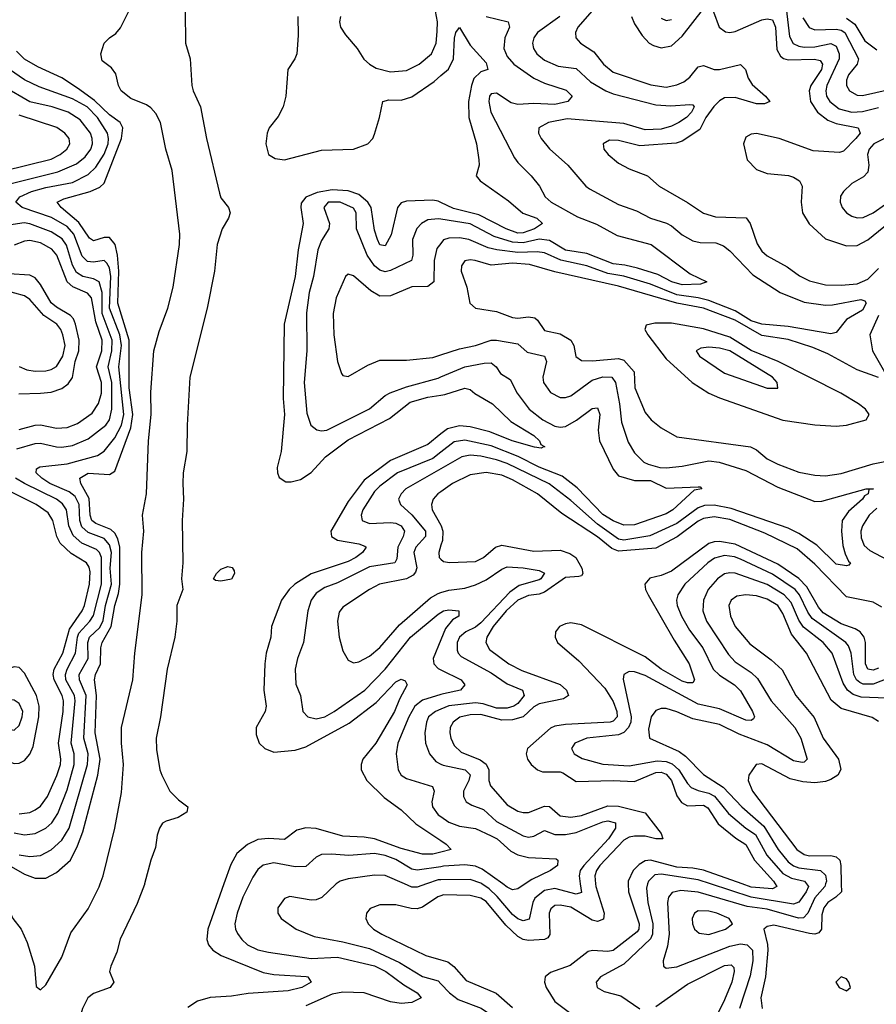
# Model space of a CAD drawing. Header units: inches. Extents: x 1694797 to 1849917, y 907313 to 1017959.
# Tile 332 of 656: x 1708411 to 1711642, y 1009546 to 1013258. Entities that reach past the tile are written whole.
import ezdxf

# ---------------------------------------------------------------- set-up
doc = ezdxf.new("R2010")
doc.units = ezdxf.units.IN
doc.header["$MEASUREMENT"] = 0
for name, color, linetype in [('B7000', 7, 'Continuous'), ('B7001', 7, 'Continuous'), ('B7010', 7, 'Continuous'), ('B7011', 7, 'Continuous')]:
    doc.layers.add(name, color=color, linetype=linetype)

msp = doc.modelspace()

# ---------------------------------------------------------------- linework, layer by layer
at = {"layer": 'B7000', "color": 5}
for points, elevation in [([(1708305.2, 1010000), (1708330, 1009971.9), (1708359, 1009930), (1708386, 1009870), (1708417, 1009830), (1708439.7, 1009779.7), (1708466.7, 1009690), (1708473.4, 1009613.4), (1708490, 1009601), (1708510, 1009619.7), (1708570, 1009724.2), (1708604.7, 1009815.3), (1708670, 1009906.5), (1708711, 1009989), (1708714.9, 1010000)], 680), ([(1708882.1, 1010000), (1708881.7, 1009998.3), (1708854.4, 1009925.6), (1708790, 1009791.6), (1708777.6, 1009742.4), (1708755.3, 1009690), (1708750.4, 1009670), (1708767, 1009630), (1708752.7, 1009610), (1708690, 1009587.2), (1708668.1, 1009570), (1708648, 1009530), (1708630.2, 1009470), (1708610.4, 1009450), (1708597, 1009410), (1708540.2, 1009310), (1708508.1, 1009230), (1708462.4, 1009137.6), (1708391.3, 1009030)], 680), ([(1709181.4, 1010000), (1709120.8, 1009830), (1709116.8, 1009790), (1709123.8, 1009770), (1709140.1, 1009750), (1709171.7, 1009730), (1709330, 1009665.5), (1709370, 1009657.9), (1709491.5, 1009651.5), (1709498, 1009650), (1709510.4, 1009630), (1709475.3, 1009610), (1709423.7, 1009596.3), (1709273.2, 1009586.8), (1709210, 1009577), (1709130, 1009571.6), (1709082.4, 1009557.6), (1709045.9, 1009534.1)], 720), ([(1709277.5, 1010000), (1709252.8, 1009950), (1709231.8, 1009890), (1709223.3, 1009850), (1709224.8, 1009830), (1709233.1, 1009813.1), (1709248.6, 1009790), (1709270, 1009770.9), (1709310, 1009751.2), (1709350, 1009742.4), (1709510, 1009719.3), (1709610, 1009723.9), (1709750, 1009691.3), (1709791.7, 1009670), (1709859.8, 1009619.8), (1709910.2, 1009590), (1709925.3, 1009570), (1709890, 1009552.9), (1709850, 1009549.6), (1709810, 1009555.8), (1709710, 1009589.1), (1709630, 1009591.7), (1709590, 1009583.8), (1709490, 1009539.8)], 740), ([(1709604.9, 1010000), (1709601.9, 1009998.1), (1709550.6, 1009949.4), (1709530, 1009940.2), (1709510, 1009938.7), (1709430, 1009952.2), (1709410, 1009945.1), (1709385.3, 1009910), (1709384.6, 1009890), (1709397.6, 1009870), (1709453.7, 1009830), (1709521.4, 1009801.4), (1709630, 1009781.5), (1709730, 1009756.6), (1709843.4, 1009703.4), (1709930, 1009651.4), (1709990, 1009634.1), (1710000, 1009623.7)], 760), ([(1709945.3, 1010000), (1709910, 1009987.5), (1709890, 1009987.9), (1709862.6, 1010000)], 760), ([(1710000, 1009955.4), (1709988.3, 1009951.7), (1709930, 1009912.3), (1709910, 1009906.4), (1709887.3, 1009907.3), (1709830, 1009921.5), (1709770, 1009920.7), (1709733, 1009907), (1709718.9, 1009890), (1709716.5, 1009870), (1709725.3, 1009850), (1709746, 1009830), (1709777.6, 1009810), (1709942.8, 1009730), (1710000, 1009713.4)], 780)]:
    msp.add_lwpolyline(points, dxfattribs=dict(at, elevation=elevation))
at = {"layer": 'B7001', "color": 5}
for points, elevation in [([(1709621, 1013270), (1709618, 1013250), (1709621.5, 1013230), (1709640.4, 1013200.4), (1709684.7, 1013150), (1709709.5, 1013109.5), (1709730, 1013090.2), (1709755.7, 1013075.7), (1709810, 1013061.1), (1709870, 1013066.6), (1709918.3, 1013090), (1709964.6, 1013130), (1709982.5, 1013170), (1709986.4, 1013213.6), (1709987.4, 1013250), (1709972.5, 1013330)], 740), ([(1708714.9, 1010000), (1708725.6, 1010030), (1708770.3, 1010209.7), (1708794.9, 1010345.1), (1708803.2, 1010450), (1708794.8, 1010530), (1708795.1, 1010590), (1708837.6, 1010770), (1708845.1, 1010870), (1708873.2, 1011090), (1708872, 1011250), (1708879.4, 1011330), (1708874.7, 1011390), (1708889.9, 1011470), (1708896.7, 1011670), (1708907.5, 1011770), (1708905.7, 1011854.3), (1708917.3, 1012010), (1708937.2, 1012082.8), (1708970, 1012170.4), (1708990.4, 1012250), (1709014.5, 1012410), (1709015.8, 1012450), (1708986.6, 1012690), (1708962.1, 1012770), (1708941.9, 1012870), (1708924.2, 1012904.2), (1708906, 1012926), (1708890, 1012936.9), (1708830, 1012960.8), (1708793.9, 1012990), (1708783.8, 1013010), (1708774.1, 1013054.1), (1708757.1, 1013077.1), (1708722.5, 1013102.5), (1708717.4, 1013130), (1708730, 1013170.2), (1708750, 1013190.2), (1708774.2, 1013205.8), (1708792, 1013228), (1708822.8, 1013290)], 680), ([(1709035.8, 1013290), (1709036.5, 1013170), (1709054.2, 1013110), (1709060.7, 1013010), (1709065.4, 1012990), (1709093.2, 1012930), (1709116.3, 1012810), (1709164.5, 1012604.5), (1709170, 1012586.8), (1709198.5, 1012550), (1709204.8, 1012530), (1709198.8, 1012510), (1709175.5, 1012470), (1709156.4, 1012410), (1709145.9, 1012310), (1709118.3, 1012170), (1709052.8, 1011910), (1709042.4, 1011730), (1709042.3, 1011630), (1709028.4, 1011550), (1709026.4, 1011510), (1709029.6, 1011450), (1709023.6, 1011370), (1709026.6, 1011210), (1709021.7, 1011150), (1709027.1, 1011110), (1709004.4, 1011050), (1709004.2, 1010990), (1708996.4, 1010930), (1708967.5, 1010810), (1708941.8, 1010630), (1708925.6, 1010550), (1708926.8, 1010506.7), (1708939.8, 1010430), (1708947.2, 1010410), (1708978.2, 1010350), (1709010, 1010317.2), (1709045.5, 1010290), (1709041.6, 1010270), (1709009.4, 1010250.6), (1708963.4, 1010236.6), (1708950, 1010228.7), (1708938.8, 1010210), (1708930, 1010183.7), (1708923, 1010137), (1708905.6, 1010090), (1708882.1, 1010000)], 680), ([(1709460.5, 1013270), (1709461.8, 1013198.2), (1709456.9, 1013130), (1709449.2, 1013110), (1709423, 1013070), (1709415.3, 1012970), (1709405.5, 1012930), (1709386.5, 1012893.5), (1709352, 1012850), (1709344.4, 1012830), (1709339.6, 1012790), (1709349.7, 1012749.7), (1709374.6, 1012734.6), (1709410, 1012729.8), (1709550, 1012765.9), (1709670.3, 1012769.7), (1709724.4, 1012790), (1709743.7, 1012810), (1709750, 1012826), (1709768.9, 1012890), (1709780.5, 1012950), (1709803.9, 1012956.1), (1709850, 1012954.6), (1709890, 1012967.8), (1709974.7, 1013025.3), (1710000, 1013047.1)], 720), ([(1708370, 1010070.6), (1708430, 1010036.3), (1708470, 1010021.8), (1708510, 1010022.2), (1708550, 1010042.5), (1708602.4, 1010090), (1708630, 1010143.2), (1708650, 1010196.5), (1708706.6, 1010410), (1708714.6, 1010470), (1708696.1, 1010570), (1708701.4, 1010710), (1708693.7, 1010770), (1708697.8, 1010790), (1708716.5, 1010830), (1708717.1, 1010890), (1708722, 1010910), (1708755.8, 1010970), (1708769.8, 1011050), (1708784.6, 1011095.4), (1708788.5, 1011130), (1708789.1, 1011269.1), (1708781.2, 1011301.2), (1708770, 1011322.1), (1708755.7, 1011335.7), (1708698.7, 1011358.7), (1708683.7, 1011370), (1708677.7, 1011390), (1708673.2, 1011453.3), (1708642, 1011510), (1708638.8, 1011530), (1708670, 1011548.6), (1708750, 1011544.1), (1708770, 1011555.7), (1708830, 1011718.8), (1708838.4, 1011770), (1708824.4, 1011870), (1708824.4, 1012050), (1708781.6, 1012190), (1708785.8, 1012310), (1708780.5, 1012370), (1708771.1, 1012411.1), (1708750, 1012437.1), (1708730, 1012436.4), (1708690, 1012424.1), (1708674.4, 1012434.4), (1708633.8, 1012493.8), (1708567.7, 1012550), (1708553.3, 1012570), (1708577.6, 1012582.4), (1708677, 1012610), (1708713, 1012627), (1708730, 1012641.5), (1708795.2, 1012810), (1708800.3, 1012850), (1708790.8, 1012870), (1708750, 1012898.9), (1708692.9, 1012952.9), (1708630, 1013000.3), (1708570, 1013038.6), (1708479.9, 1013079.9), (1708429.1, 1013109.1), (1708399.1, 1013139.1)], 720), ([(1708410, 1010110.1), (1708450, 1010102.8), (1708490, 1010107.5), (1708530, 1010128.2), (1708570, 1010165.5), (1708597.7, 1010210), (1708667.5, 1010450), (1708669.2, 1010490), (1708653.9, 1010550), (1708662.3, 1010710), (1708637.1, 1010770), (1708636.1, 1010790), (1708670.2, 1010850), (1708668, 1010910), (1708674.4, 1010930), (1708713.5, 1010966.5), (1708726.7, 1010993.3), (1708734.4, 1011050), (1708757, 1011130), (1708752.6, 1011190), (1708758, 1011250), (1708750, 1011278.4), (1708730, 1011302.1), (1708670, 1011324.4), (1708645.9, 1011345.9), (1708638, 1011370), (1708635.9, 1011430), (1708620.2, 1011460.2), (1708598, 1011478), (1708524.9, 1011510), (1708494.7, 1011530), (1708474, 1011550), (1708474.7, 1011565.3), (1708487.2, 1011572.8), (1708590, 1011583.9), (1708705.4, 1011614.6), (1708730, 1011631.1), (1708770, 1011681.6), (1708795.7, 1011730), (1708803.6, 1011770), (1708785.1, 1011950), (1708795.6, 1012030), (1708789.3, 1012070), (1708750.1, 1012170), (1708754.8, 1012290), (1708750, 1012322.9), (1708740, 1012340), (1708730, 1012350.4), (1708690, 1012343.5), (1708666.8, 1012346.8), (1708646.9, 1012366.9), (1708615.7, 1012450), (1708590, 1012478.1), (1708531.8, 1012511.8), (1708420.4, 1012550), (1708397, 1012570), (1708412.1, 1012590), (1708455.7, 1012610), (1708510, 1012625.7), (1708610, 1012644.3), (1708670, 1012674.5), (1708698.2, 1012701.8), (1708730, 1012751.6), (1708744.8, 1012790), (1708746.5, 1012810), (1708742.1, 1012830), (1708704.6, 1012890), (1708665.4, 1012930), (1708610, 1012960.2), (1708484.6, 1013004.6), (1708430, 1013031.5), (1708373.1, 1013070)], 740), ([(1708379.4, 1012640.6), (1708555.8, 1012684.2), (1708625, 1012715), (1708658.6, 1012741.4), (1708680.3, 1012770), (1708686.3, 1012790), (1708685.3, 1012810), (1708678.1, 1012830), (1708640, 1012880), (1708594.1, 1012910), (1708533.3, 1012930), (1708449, 1012949), (1708350, 1013006.5)], 760), ([(1708351.5, 1012688.5), (1708530, 1012732.5), (1708563.4, 1012750), (1708589.2, 1012770), (1708600.8, 1012790), (1708597.8, 1012810), (1708581.9, 1012830), (1708551.1, 1012851.1), (1708410, 1012898.2)], 780), ([(1710000, 1012568.8), (1709990, 1012573.5), (1709970, 1012577.3), (1709870, 1012573.4), (1709850, 1012567.6), (1709836, 1012550), (1709812.5, 1012447.5), (1709790, 1012406.1), (1709770, 1012409.9), (1709760.3, 1012430), (1709750, 1012465.1), (1709736.8, 1012550), (1709724.4, 1012570), (1709690, 1012599), (1709650, 1012612.7), (1709590, 1012616.5), (1709532.8, 1012607.2), (1709491.1, 1012588.9), (1709473.2, 1012566.8), (1709471.3, 1012550), (1709480.5, 1012490), (1709461.4, 1012390), (1709450.8, 1012290), (1709408.7, 1012110), (1709405.6, 1011830), (1709410.1, 1011770), (1709398.1, 1011630), (1709382.2, 1011570), (1709383.2, 1011550), (1709390, 1011532.4), (1709415.5, 1011515.5), (1709435.6, 1011515.6), (1709470, 1011525), (1709510, 1011551.3), (1709564.9, 1011610), (1709650, 1011673.9), (1709805.7, 1011754.3), (1709884, 1011816), (1709950, 1011834.5), (1710000, 1011842.8)], 720), ([(1710000, 1012505.6), (1709990, 1012507.2), (1709950, 1012503.2), (1709926.2, 1012490), (1709909.3, 1012470.7), (1709892.4, 1012430), (1709893.8, 1012370), (1709889.4, 1012350), (1709810, 1012312.4), (1709790, 1012308), (1709770, 1012314.2), (1709750, 1012330.3), (1709721.3, 1012370), (1709681.6, 1012470), (1709679.9, 1012530), (1709670, 1012548), (1709620.5, 1012570), (1709575.3, 1012570), (1709558.4, 1012550), (1709580.1, 1012490), (1709577.3, 1012470), (1709550, 1012425.6), (1709535.7, 1012390), (1709519.5, 1012290), (1709502.8, 1012230), (1709493.5, 1012153.5), (1709494.6, 1012010), (1709484, 1011890), (1709494.3, 1011774.3), (1709509.5, 1011729.5), (1709531.8, 1011711.8), (1709550, 1011707.6), (1709570, 1011710.2), (1709730, 1011791.2), (1709790, 1011841.6), (1709808.8, 1011851.2), (1709870, 1011873.6), (1709990, 1011907.2), (1710000, 1011911.4)], 740), ([(1708400.1, 1011639.9), (1708470, 1011660.5), (1708490, 1011661.8), (1708550, 1011647.3), (1708570, 1011646), (1708610, 1011653.2), (1708670, 1011678.4), (1708736.3, 1011730), (1708750, 1011750.2), (1708759, 1011790), (1708759.4, 1011890), (1708745.2, 1011950), (1708759.2, 1012010), (1708759.9, 1012050), (1708722.8, 1012150), (1708722.3, 1012230), (1708710.9, 1012270), (1708690, 1012281.4), (1708649.4, 1012289.4), (1708625.4, 1012305.4), (1708610, 1012332.5), (1708587.5, 1012407.5), (1708571.5, 1012431.5), (1708530, 1012458.1), (1708450, 1012488.8), (1708427.9, 1012492.1), (1708370, 1012484)], 760), ([(1708410, 1011712.6), (1708470, 1011729.4), (1708489.7, 1011730.3), (1708550, 1011717.9), (1708590, 1011721.2), (1708630, 1011736.1), (1708685, 1011775), (1708709.1, 1011810.9), (1708719.5, 1011850), (1708719.4, 1011890), (1708701.3, 1011950), (1708720.8, 1012010), (1708722, 1012050), (1708698.6, 1012118.6), (1708682.2, 1012210), (1708667.7, 1012227.7), (1708611.3, 1012251.3), (1708590, 1012269.6), (1708551, 1012370), (1708533.2, 1012393.2), (1708490, 1012417.2), (1708450, 1012425.9), (1708430, 1012423.4), (1708390, 1012407.6)], 780), ([(1710000, 1012414.6), (1709985, 1012395), (1709974.7, 1012350), (1709973.4, 1012270), (1709950, 1012252.4), (1709890, 1012251), (1709810, 1012217.4), (1709770, 1012216.1), (1709735.7, 1012235.7), (1709670, 1012292.9), (1709650, 1012298.9), (1709640.3, 1012290), (1709604.8, 1012210), (1709594.2, 1012150), (1709596.4, 1012070), (1709610.2, 1011970), (1709624.4, 1011924.4), (1709630, 1011916.3), (1709650, 1011912.4), (1709724, 1011956), (1709770, 1011974), (1709870, 1011975), (1709970, 1011984.3), (1710000, 1011994.2)], 760), ([(1708408, 1011848), (1708489.9, 1011850.1), (1708530, 1011854.1), (1708570, 1011867.2), (1708594.8, 1011885.2), (1708610.9, 1011909.1), (1708620.3, 1011970), (1708635, 1012010), (1708635.4, 1012050), (1708622.2, 1012110), (1708614.5, 1012130), (1708603.2, 1012143.2), (1708550, 1012174.1), (1708530.7, 1012190.7), (1708490, 1012260.2), (1708470, 1012285.5), (1708450, 1012295.3), (1708370, 1012299.8)], 820), ([(1708410, 1011950.1), (1708438.6, 1011938.6), (1708470, 1011933), (1708510, 1011934.2), (1708530, 1011939.4), (1708550, 1011950.1), (1708573.8, 1011990), (1708582.6, 1012030), (1708574.3, 1012070), (1708566.9, 1012090), (1708551.4, 1012110), (1708502.8, 1012142.8), (1708450, 1012203), (1708430, 1012216.9), (1708357.2, 1012237.2)], 840), ([(1710000, 1011696.3), (1709950, 1011656.4), (1709810, 1011596.3), (1709710, 1011521.8), (1709650, 1011441.1), (1709585.4, 1011330), (1709586.7, 1011310), (1709610, 1011295.7), (1709690, 1011282.1), (1709713.5, 1011273.5), (1709717.8, 1011270), (1709703.9, 1011250), (1709679.3, 1011230), (1709650, 1011215), (1709510, 1011169.6), (1709449.6, 1011130), (1709427.9, 1011110), (1709398.4, 1011070), (1709360.8, 1010970), (1709358.6, 1010930), (1709340.6, 1010870), (1709335.5, 1010830), (1709331.8, 1010730), (1709341.5, 1010670), (1709337.2, 1010650), (1709303.1, 1010590), (1709303, 1010563), (1709314, 1010530), (1709335.6, 1010510), (1709370, 1010496.6), (1709450, 1010504), (1709490, 1010516.6), (1709653.4, 1010606.6), (1709755.6, 1010684.4), (1709830, 1010761.3), (1709850, 1010771.6), (1709865.7, 1010765.7), (1709872.2, 1010750), (1709843.7, 1010696.3), (1709825.5, 1010650), (1709754.4, 1010530), (1709705.6, 1010470), (1709698.8, 1010450), (1709698.8, 1010430), (1709720.8, 1010390), (1709786.1, 1010326.2), (1709850, 1010278.8), (1709905.9, 1010225.9), (1710000, 1010163.5)], 720), ([(1710000, 1011627.2), (1709970, 1011603.6), (1709835.8, 1011550), (1709770, 1011499.9), (1709750, 1011479.3), (1709705.9, 1011410), (1709699.8, 1011390), (1709703.5, 1011370), (1709730, 1011358.6), (1709810, 1011362.5), (1709830, 1011359.6), (1709850.1, 1011350), (1709862, 1011330), (1709858.1, 1011310), (1709837, 1011270), (1709834.1, 1011225.9), (1709826, 1011210), (1709730, 1011195.2), (1709610, 1011135.7), (1709562.2, 1011117.8), (1709530, 1011096.4), (1709510.6, 1011070), (1709498.4, 1011030), (1709481.6, 1010910), (1709459, 1010850), (1709450.1, 1010810), (1709452.6, 1010752.6), (1709470.2, 1010710), (1709479.1, 1010650), (1709498.4, 1010630), (1709530, 1010622.7), (1709562.2, 1010630), (1709596.8, 1010650), (1709712.8, 1010730), (1709790, 1010809.3), (1709884.7, 1010930), (1709990, 1011016.6), (1710000, 1011023.1)], 740), ([(1710000, 1011565.3), (1709867.1, 1011490), (1709849.5, 1011470), (1709840.5, 1011450), (1709847.1, 1011430), (1709890, 1011391), (1709941.8, 1011330), (1709941.5, 1011310), (1709905.5, 1011270), (1709897.2, 1011250), (1709908.9, 1011191.1), (1709904.3, 1011175.7), (1709895.9, 1011164.1), (1709870, 1011150.6), (1709768, 1011130), (1709730, 1011109.9), (1709630, 1011043.8), (1709615.8, 1011024.2), (1709609.4, 1010990), (1709615.9, 1010930), (1709630, 1010879.1), (1709650, 1010843.8), (1709670, 1010832.9), (1709690, 1010837.5), (1709730, 1010858.9), (1709770, 1010890.8), (1709843.7, 1010976.3), (1709961.2, 1011078.8), (1709990, 1011095.4), (1710000, 1011098.4)], 760), ([(1708390, 1010192.2), (1708430, 1010185.2), (1708470, 1010190.1), (1708509.7, 1010210.3), (1708532.6, 1010230), (1708555.1, 1010264.9), (1708590, 1010355.2), (1708617.1, 1010450), (1708616.5, 1010490), (1708606.1, 1010530), (1708620.3, 1010690), (1708617.6, 1010710), (1708585.9, 1010770), (1708584.2, 1010790), (1708590, 1010810), (1708622.2, 1010870), (1708628.8, 1010930), (1708634.9, 1010945.1), (1708676, 1010990), (1708690, 1011012.2), (1708720.1, 1011130), (1708719.4, 1011230), (1708712.3, 1011250), (1708700.7, 1011260.7), (1708645.2, 1011285.2), (1708612.9, 1011312.9), (1708597.1, 1011350), (1708587.7, 1011410), (1708573.4, 1011433.4), (1708550.4, 1011450), (1708429.1, 1011509.1), (1708395, 1011530)], 760), ([(1708410, 1010264), (1708450, 1010269.7), (1708470, 1010278.7), (1708490, 1010293.4), (1708516.7, 1010330), (1708551.6, 1010408.4), (1708564.9, 1010450), (1708566.9, 1010470), (1708557.8, 1010530), (1708574.9, 1010650), (1708576.3, 1010690), (1708571.3, 1010710), (1708540.8, 1010770), (1708537.3, 1010790), (1708541.6, 1010810), (1708574, 1010870), (1708599.8, 1010960.2), (1708647.3, 1011030), (1708656.1, 1011050), (1708674.4, 1011130), (1708676.8, 1011176.8), (1708673.7, 1011193.7), (1708663.9, 1011210), (1708605.6, 1011245.6), (1708564.1, 1011284.1), (1708551.5, 1011310), (1708536.7, 1011370), (1708518.5, 1011398.5), (1708474.1, 1011430), (1708377.8, 1011477.8)], 780), ([(1710000, 1011478.3), (1709988.7, 1011470), (1709970.9, 1011450), (1709964.4, 1011430), (1709966.6, 1011410), (1710000, 1011352.2)], 780), ([(1710000, 1011276.7), (1709991.7, 1011250), (1709993.6, 1011230), (1710000, 1011224.5)], 780), ([(1710000, 1010920.6), (1709970.1, 1010850), (1709972.7, 1010830), (1709990, 1010812.3), (1710000, 1010807.3)], 740), ([(1710000, 1010713.6), (1709930, 1010692.8), (1709901.3, 1010670), (1709878.5, 1010630), (1709837.6, 1010530), (1709831.4, 1010490), (1709838.5, 1010430), (1709850.2, 1010410), (1709870, 1010397), (1709967.6, 1010367.6), (1709974, 1010350), (1709965.6, 1010310), (1709967.9, 1010290), (1709990, 1010261), (1710000, 1010253.9)], 740), ([(1710000, 1010658.9), (1709979, 1010650), (1709953.6, 1010630), (1709945, 1010610), (1709939.2, 1010570), (1709941.2, 1010530), (1709956.8, 1010490), (1709981.4, 1010461.4), (1710000, 1010452)], 760), ([(1710000, 1010119.7), (1709970, 1010111.6), (1709930, 1010112.6), (1709850, 1010133.3), (1709750, 1010169.5), (1709710, 1010176.4), (1709630, 1010180.4), (1709530, 1010208.6), (1709490, 1010211.5), (1709457, 1010203), (1709410, 1010167), (1709350, 1010170.7), (1709310, 1010167.3), (1709270, 1010148.9), (1709230, 1010114.5), (1709207.3, 1010072.7), (1709181.4, 1010000)], 720), ([(1710000, 1010065), (1709910, 1010051.5), (1709890, 1010055.9), (1709830, 1010091.7), (1709790, 1010106.8), (1709750, 1010115), (1709653.3, 1010106.7), (1709587.5, 1010112.5), (1709550, 1010110.5), (1709530, 1010101.1), (1709490, 1010065.7), (1709450, 1010064.2), (1709370, 1010080.1), (1709330, 1010071.1), (1709310, 1010054), (1709290, 1010025.3), (1709277.5, 1010000)], 740), ([(1709862.6, 1010000), (1709790, 1010032.1), (1709750, 1010033.6), (1709650, 1010019.1), (1709620.3, 1010010), (1709604.9, 1010000)], 760), ([(1710000, 1010015.9), (1709990, 1010015.8), (1709945.3, 1010000)], 760)]:
    msp.add_lwpolyline(points, dxfattribs=dict(at, elevation=elevation))
for points, elevation in [([(1709170, 1011141.5), (1709150, 1011143.6), (1709142.9, 1011150), (1709154, 1011170), (1709170, 1011186), (1709196.3, 1011196.3), (1709213, 1011193), (1709219.9, 1011179.9), (1709222, 1011170), (1709210, 1011148.4)], 680), ([(1708390, 1010818.5), (1708310, 1010791.2), (1708249.4, 1010750), (1708231.6, 1010730), (1708217.2, 1010702.8), (1708212.3, 1010650), (1708221, 1010610), (1708244.2, 1010564.2), (1708262.8, 1010542.8), (1708330, 1010484.6), (1708350, 1010468.5), (1708390, 1010454), (1708410, 1010455.4), (1708430, 1010465.9), (1708450, 1010488.8), (1708461.9, 1010518.1), (1708483.1, 1010630), (1708485.2, 1010670), (1708474.2, 1010710), (1708430, 1010794.7), (1708410, 1010816.4)], 820), ([(1708370, 1010694.5), (1708350.8, 1010689.2), (1708340.8, 1010679.2), (1708333.7, 1010670), (1708330.9, 1010650), (1708350, 1010603.2), (1708370, 1010583.8), (1708390, 1010579.7), (1708410, 1010597.8), (1708421.2, 1010630), (1708422.7, 1010650), (1708410, 1010679.8), (1708390, 1010692.7)], 840)]:
    msp.add_lwpolyline(points, close=True, dxfattribs=dict(at, elevation=elevation))
at = {"layer": 'B7010', "color": 5}
for points, elevation in [([(1710583.5, 1010000), (1710584.7, 1009990), (1710615.5, 1009890), (1710612.9, 1009867.1), (1710590, 1009858.9), (1710570, 1009863), (1710490, 1009911.8), (1710450, 1009920.5), (1710430, 1009918.1), (1710414, 1009906), (1710407.9, 1009890), (1710411, 1009809), (1710402.7, 1009797.3), (1710390.1, 1009789.9), (1710330, 1009787.3), (1710310, 1009791), (1710290, 1009801.5), (1710244.4, 1009844.4), (1710170, 1009933.3), (1710150, 1009946.2), (1710110, 1009956.8), (1710010, 1009958.5), (1710000, 1009955.4)], 780), ([(1710525.2, 1010000), (1710530, 1009967.6), (1710510, 1009961.3), (1710430, 1009982.6), (1710390, 1009975.7), (1710353.9, 1009946.1), (1710346, 1009930), (1710332.3, 1009867.7), (1710310, 1009860.4), (1710290, 1009868.8), (1710270, 1009884.2), (1710212.6, 1009952.6), (1710181.5, 1009981.5), (1710154.2, 1010000)], 760), ([(1710317.7, 1010000), (1710290, 1009981.4), (1710270, 1009978.2), (1710250, 1009987.7), (1710233.1, 1010000)], 740), ([(1710706, 1010000), (1710707.2, 1009970), (1710747.3, 1009850), (1710746.4, 1009830), (1710740.2, 1009819.8), (1710650, 1009749.6), (1710630, 1009745.2), (1710571.3, 1009748.7), (1710555.2, 1009744.8), (1710487.6, 1009692.4), (1710413.6, 1009666.4), (1710393.6, 1009650), (1710391.1, 1009630), (1710397.3, 1009610), (1710430, 1009556.8), (1710490, 1009511.3)], 820), ([(1710779.6, 1010000), (1710775.6, 1009984.4), (1710780.4, 1009930), (1710798.9, 1009850), (1710797.9, 1009810), (1710790, 1009792.8), (1710690, 1009696.9), (1710602, 1009650), (1710586, 1009630), (1710588.9, 1009610), (1710615, 1009595), (1710678.1, 1009578.1), (1710750, 1009528.8)], 840), ([(1711450.7, 1010000), (1711447.6, 1009990), (1711410, 1009948.1), (1711383.5, 1009890), (1711367.9, 1009872.1), (1711348.7, 1009871.3), (1711230, 1009904.6), (1711155, 1009915), (1710970, 1009968.6), (1710905.2, 1009974.8), (1710872.1, 1009967.9), (1710858.8, 1009950), (1710854.9, 1009930), (1710860.3, 1009810), (1710854.3, 1009765.8), (1710837.6, 1009710), (1710839.5, 1009690), (1710850, 1009682.8), (1710890, 1009686.9), (1711090, 1009765.3), (1711130, 1009774.3), (1711155.5, 1009770), (1711174.4, 1009750), (1711176.6, 1009710), (1711166, 1009654), (1711125.7, 1009530)], 860), ([(1711378.6, 1010000), (1711385.6, 1009990), (1711377.8, 1009970), (1711350, 1009931.6), (1711330, 1009923.2), (1711170, 1009950.1), (1711016.5, 1010000)], 840), ([(1711260, 1010000), (1711266.2, 1009990), (1711250, 1009981.8), (1711170, 1009988.2), (1711136.5, 1010000)], 820), ([(1711509.9, 1010000), (1711510.5, 1009970), (1711489.8, 1009950.2), (1711458.7, 1009930), (1711443.5, 1009910), (1711436.4, 1009883.6), (1711435.1, 1009830), (1711424.9, 1009815.1), (1711410, 1009811), (1711390, 1009812.8), (1711255.7, 1009844.3), (1711230, 1009839.8), (1711218, 1009830), (1711232.2, 1009772.2), (1711233.1, 1009750), (1711224.1, 1009650), (1711207, 1009570), (1711211.3, 1009530)], 880), ([(1710000, 1009713.4), (1710025.9, 1009705.9), (1710048.3, 1009688.3), (1710095.8, 1009635.8), (1710208.1, 1009588.1), (1710270, 1009533.6)], 780), ([(1710810, 1009538.2), (1710930, 1009622.2), (1711070, 1009692.2), (1711094.7, 1009694.7), (1711104.8, 1009684.8), (1711106.1, 1009670), (1711097.7, 1009630), (1711070, 1009562.7), (1711023.7, 1009470)], 840), ([(1710000, 1009623.7), (1710032.5, 1009590), (1710064.5, 1009564.5), (1710151.7, 1009531.7), (1710210, 1009492.9), (1710230.1, 1009470), (1710238.1, 1009441.9), (1710230, 1009433.7), (1710175.5, 1009455.5), (1710150, 1009460.8), (1710090, 1009460.1), (1710010, 1009466.8), (1710000, 1009471.2)], 760)]:
    msp.add_lwpolyline(points, dxfattribs=dict(at, elevation=elevation))
for points, elevation in [([(1710970, 1009898.3), (1710955.8, 1009890), (1710947.6, 1009870), (1710949.1, 1009849.1), (1710956.5, 1009830), (1710974.5, 1009814.5), (1711010, 1009809.6), (1711073.3, 1009830), (1711099.1, 1009850), (1711087.1, 1009870), (1711041.1, 1009890), (1711010, 1009897.6)], 880), ([(1711510, 1009649.5), (1711488.7, 1009630), (1711502.4, 1009610), (1711530, 1009597.1), (1711544.5, 1009610), (1711538.7, 1009630), (1711530, 1009642)], 920)]:
    msp.add_lwpolyline(points, close=True, dxfattribs=dict(at, elevation=elevation))
at = {"layer": 'B7011', "color": 5}
for points, elevation in [([(1710719, 1013270), (1710730, 1013242), (1710758.5, 1013198.5), (1710785.3, 1013170), (1710801.1, 1013161.1), (1710830, 1013152.4), (1710870, 1013160.1), (1710910, 1013196.3), (1710990, 1013298.8)], 820), ([(1711302.1, 1013302.1), (1711314.6, 1013194.6), (1711328.9, 1013168.9), (1711350, 1013158.2), (1711370, 1013154.3), (1711410, 1013155.7), (1711470, 1013168.3), (1711490, 1013158), (1711502.1, 1013130), (1711502, 1013110), (1711455.2, 1013010), (1711451.2, 1012990), (1711454.5, 1012970), (1711466.3, 1012950), (1711502, 1012922), (1711550, 1012909.2), (1711590, 1012911.7), (1711650, 1012926.5)], 840), ([(1710170, 1013270.1), (1710253.1, 1013250), (1710258.2, 1013230), (1710241.2, 1013190), (1710237.4, 1013150), (1710250, 1013119), (1710275.1, 1013090), (1710350, 1013037.3), (1710390, 1013018.8), (1710471.9, 1012991.9), (1710495.2, 1012970), (1710478.9, 1012950), (1710430, 1012938.6), (1710350, 1012942.7), (1710290, 1012938.9), (1710264.5, 1012944.5), (1710210, 1012980.6), (1710190, 1012978.7), (1710183.4, 1012970), (1710180.1, 1012950), (1710187.7, 1012910), (1710277.9, 1012737.9), (1710290, 1012720.2), (1710340.2, 1012670), (1710371.8, 1012630), (1710393.4, 1012590), (1710416, 1012570), (1710515.2, 1012515.2), (1710587, 1012487), (1710664.1, 1012444.1), (1710792.3, 1012410), (1710940.5, 1012300.5), (1711002.4, 1012270), (1710979, 1012261), (1710910, 1012258.3), (1710870.8, 1012270), (1710818, 1012298), (1710741.7, 1012321.7), (1710693.3, 1012333.3), (1710650, 1012337.5), (1710550, 1012376.3), (1710470, 1012389.7), (1710410, 1012426.2), (1710370.4, 1012430.4), (1710310, 1012417), (1710270, 1012419.6), (1710201.3, 1012441.3), (1710110, 1012488.6), (1710000, 1012505.6)], 740), ([(1710448.9, 1013270), (1710364.4, 1013210), (1710350.7, 1013190), (1710345.5, 1013170), (1710348.7, 1013150), (1710361.4, 1013130), (1710390, 1013105.7), (1710442.3, 1013082.3), (1710510, 1013074.2), (1710563.9, 1013023.9), (1710621.3, 1012990), (1710650, 1012978.2), (1710810, 1012936.5), (1710866.6, 1012933.4), (1710938.4, 1012938.4), (1710950, 1012937.6), (1710954.7, 1012930), (1710944.7, 1012910), (1710926, 1012890), (1710897.4, 1012870), (1710870, 1012856.9), (1710830, 1012845.7), (1710770, 1012843.1), (1710690, 1012866.4), (1710476.1, 1012883.9), (1710405.3, 1012870), (1710369.5, 1012850.5), (1710367.5, 1012830), (1710377.5, 1012810), (1710410, 1012771.2), (1710478.2, 1012710), (1710546.7, 1012630), (1710560.2, 1012620.2), (1710670, 1012561.8), (1710737.2, 1012537.2), (1710790, 1012509.4), (1710851.3, 1012491.3), (1710870, 1012481.1), (1710910, 1012447.1), (1710950, 1012424.3), (1710978.2, 1012418.2), (1711036.3, 1012416.3), (1711065.9, 1012405.9), (1711090, 1012386.7), (1711175.9, 1012295.9), (1711279.7, 1012230), (1711370, 1012193.8), (1711450, 1012181.8), (1711477.2, 1012182.8), (1711583, 1012203), (1711598.5, 1012198.5), (1711604.1, 1012190), (1711590, 1012163), (1711530, 1012128.4), (1711490, 1012079), (1711470, 1012073.2), (1711310, 1012101.1), (1711210, 1012110.2), (1711170, 1012123.4), (1711110, 1012159.9), (1711010, 1012199.8), (1710970, 1012210.1), (1710890, 1012221.2), (1710790, 1012260.7), (1710690, 1012290.6), (1710630, 1012300.7), (1710550, 1012330.6), (1710452.1, 1012352.1), (1710390, 1012378.8), (1710362.7, 1012382.7), (1710290, 1012380.9), (1710210.2, 1012390.2), (1710177.9, 1012397.9), (1710105.7, 1012430), (1710070, 1012436), (1710030, 1012434.5), (1710010, 1012427.7), (1710000, 1012414.6)], 760), ([(1710570, 1013291.9), (1710515.9, 1013230), (1710507.8, 1013210), (1710509.3, 1013190), (1710526.7, 1013170), (1710577.2, 1013137.2), (1710612.5, 1013090), (1710650, 1013060.1), (1710792, 1013012), (1710850, 1013004.2), (1710890, 1013012.4), (1710916.3, 1013023.7), (1710938.1, 1013041.9), (1710970, 1013080.1), (1710990, 1013085.4), (1711030, 1013070.5), (1711050, 1013070.1), (1711130, 1013089.4), (1711148.1, 1013070), (1711158.1, 1013038.1), (1711173.7, 1013013.7), (1711224.2, 1012970), (1711240.3, 1012950), (1711219.7, 1012940.3), (1711190, 1012940.3), (1711110, 1012964.8), (1711070, 1012964), (1711050, 1012952.8), (1711029.3, 1012930.7), (1710999.5, 1012890), (1710976, 1012844), (1710910, 1012799.7), (1710887.1, 1012792.9), (1710750, 1012782), (1710670, 1012802.4), (1710635.9, 1012804.1), (1710611.7, 1012790), (1710614.9, 1012770), (1710630.2, 1012750), (1710670, 1012717.8), (1710710, 1012695.6), (1710778.9, 1012670), (1710822.8, 1012630), (1710930, 1012568.6), (1710990, 1012528.7), (1711035.1, 1012515.1), (1711151.5, 1012511.5), (1711166.2, 1012490), (1711193, 1012413), (1711210, 1012386), (1711230, 1012368.4), (1711306.3, 1012326.3), (1711352.6, 1012292.6), (1711390, 1012274), (1711450, 1012259.1), (1711510, 1012257.3), (1711570, 1012262.3), (1711610, 1012279.6), (1711650, 1012320.4)], 780), ([(1710830, 1013263.7), (1710850, 1013255.5), (1710870, 1013258.4)], 840), ([(1711027.5, 1013287.5), (1711049.8, 1013229.8), (1711072.8, 1013212.8), (1711090, 1013210.4), (1711110, 1013214.2), (1711210, 1013257.1), (1711230, 1013261.8), (1711250, 1013257.5), (1711262.1, 1013230), (1711266.2, 1013146.2), (1711280.5, 1013120.5), (1711291.7, 1013111.7), (1711310, 1013106.6), (1711408.9, 1013108.9), (1711430, 1013104.2), (1711439, 1013090), (1711434.8, 1013070), (1711394.9, 1013010), (1711388.9, 1012990), (1711393.3, 1012950), (1711420.5, 1012910), (1711458.8, 1012878.8), (1711490, 1012866.7), (1711573.1, 1012850), (1711581.3, 1012830), (1711564.6, 1012810), (1711517.8, 1012762.2), (1711503.2, 1012756.8), (1711403.5, 1012763.5), (1711275.8, 1012810), (1711190.6, 1012829.4), (1711170, 1012826.5), (1711150, 1012814.8), (1711141.5, 1012790), (1711155, 1012730), (1711190, 1012693.5), (1711230, 1012677.9), (1711310.9, 1012670.9), (1711330, 1012665), (1711352.5, 1012650), (1711362.4, 1012630), (1711358, 1012570), (1711363.9, 1012530), (1711388.6, 1012488.6), (1711450, 1012432), (1711530, 1012405.4), (1711570, 1012406.4), (1711610, 1012428.3), (1711690, 1012493.5)], 820), ([(1711364.8, 1013264.8), (1711388.5, 1013228.5), (1711410, 1013219.9), (1711490, 1013222.1), (1711510, 1013218.2), (1711522.9, 1013210), (1711574.9, 1013110), (1711569.2, 1013090), (1711536.8, 1013050), (1711529.7, 1013030), (1711530.1, 1013010), (1711540.5, 1012990), (1711570, 1012973.7), (1711590, 1012972), (1711690, 1012995.3)], 860), ([(1711530, 1013263.6), (1711561.2, 1013241.2), (1711598.9, 1013178.9), (1711644.2, 1013144.2)], 880), ([(1710000, 1013047.1), (1710028.3, 1013071.7), (1710047.8, 1013110), (1710051.3, 1013188.7), (1710056.8, 1013210), (1710070, 1013228.7), (1710110, 1013162.2), (1710170, 1013095), (1710176.5, 1013070), (1710150, 1013061.9), (1710124, 1013036), (1710114.7, 1013010), (1710104.3, 1012950), (1710105.8, 1012890), (1710134.7, 1012790), (1710142.9, 1012730), (1710144, 1012710), (1710133.4, 1012670), (1710148.5, 1012650), (1710254.6, 1012574.6), (1710308.9, 1012528.9), (1710361.3, 1012510), (1710382.7, 1012490), (1710352.6, 1012470), (1710310, 1012454.9), (1710290, 1012453.9), (1710246.6, 1012470), (1710142.6, 1012522.6), (1710046.8, 1012546.8), (1710000, 1012568.8)], 720), ([(1711713.4, 1012830), (1711633.2, 1012790), (1711615, 1012770), (1711608.3, 1012750), (1711613.7, 1012710), (1711610, 1012683.5), (1711593.7, 1012666.3), (1711550, 1012640.4), (1711517.6, 1012610), (1711507.2, 1012592.8), (1711505.2, 1012570), (1711513, 1012550), (1711530.1, 1012530.1), (1711550, 1012517.1), (1711570, 1012510.8), (1711592.1, 1012512.1), (1711630, 1012529.6), (1711676.9, 1012563.1)], 840), ([(1711650, 1011909), (1711570, 1011938), (1711458.8, 1011998.8), (1711402.4, 1012022.4), (1711310, 1012053), (1711210, 1012067.2), (1711110, 1012125.1), (1710990, 1012171), (1710890, 1012190), (1710670, 1012253.8), (1710430, 1012307.5), (1710334.6, 1012334.6), (1710270, 1012340.8), (1710190, 1012333.3), (1710129.3, 1012350), (1710110, 1012352.8), (1710090, 1012348.7), (1710077.1, 1012330), (1710075.9, 1012310), (1710098.2, 1012250), (1710109, 1012189), (1710130.8, 1012170), (1710210, 1012158.2), (1710270, 1012135.9), (1710290, 1012132.6), (1710330, 1012138.5), (1710353.9, 1012133.9), (1710364.8, 1012124.8), (1710390, 1012086.1), (1710450, 1012073.8), (1710490.1, 1012050.1), (1710501.2, 1012030), (1710508.7, 1011988.7), (1710530, 1011973.7), (1710571.9, 1011971.9), (1710670, 1011980.2), (1710690, 1011974.6), (1710728.9, 1011930), (1710731.6, 1011870), (1710770, 1011777.8), (1710793.4, 1011750), (1710830, 1011719), (1710890, 1011685.6), (1711167.2, 1011647.2), (1711190, 1011636.9), (1711230, 1011602.7), (1711270, 1011582.3), (1711350, 1011552), (1711410, 1011540.4), (1711450, 1011538.7), (1711510, 1011546.9), (1711630, 1011583.1), (1711710, 1011600.2)], 780), ([(1711650, 1012142.4), (1711617.7, 1012070), (1711628.2, 1012010), (1711673.2, 1011930)], 780), ([(1710000, 1011994.2), (1710070, 1012017.3), (1710130, 1012030.1), (1710190, 1012049.7), (1710210, 1012050.1), (1710290, 1012036.6), (1710324.9, 1012004.9), (1710390.2, 1011990), (1710398.6, 1011970), (1710383.7, 1011910), (1710386.6, 1011890), (1710413.2, 1011853.2), (1710450, 1011833.7), (1710470, 1011833.4), (1710490, 1011840.1), (1710570, 1011899.3), (1710610, 1011912.1), (1710644.2, 1011910), (1710658, 1011890), (1710673.7, 1011810), (1710681.1, 1011741.1), (1710705.6, 1011665.6), (1710730, 1011624.7), (1710764.7, 1011590), (1710782, 1011582), (1710826, 1011570), (1710850, 1011568.3), (1710910, 1011574.7), (1711010, 1011594.6), (1711049.9, 1011590.1), (1711150, 1011559.1), (1711270, 1011495.7), (1711410, 1011441.7), (1711436.8, 1011443.2), (1711604, 1011490), (1711630.8, 1011490), (1711613.2, 1011486.8), (1711611.7, 1011470), (1711597.3, 1011462.7), (1711590.1, 1011450), (1711536.6, 1011403.4), (1711513.6, 1011370), (1711510.1, 1011330), (1711516.1, 1011276.1), (1711525, 1011245), (1711537, 1011217), (1711544.4, 1011210), (1711538.5, 1011201.5), (1711530, 1011198.9), (1711490, 1011205.7), (1711417.7, 1011277.7), (1711350, 1011321.2), (1711310, 1011341.3), (1711095, 1011415), (1711030, 1011427.7), (1710993.9, 1011426.1), (1710970, 1011417.5), (1710890, 1011358.5), (1710787.9, 1011312.1), (1710690, 1011296.1), (1710670, 1011299.8), (1710590, 1011356.4), (1710490, 1011445.4), (1710408.3, 1011508.3), (1710250, 1011584.9), (1710210, 1011599.2), (1710150, 1011612), (1710110, 1011616.3), (1710078.9, 1011610), (1710000, 1011565.3)], 760), ([(1710000, 1011911.4), (1710090, 1011949), (1710163.4, 1011963.4), (1710190, 1011964.1), (1710208.4, 1011950), (1710224.2, 1011924.2), (1710261.4, 1011901.4), (1710287.6, 1011850), (1710333.2, 1011790), (1710383.9, 1011750), (1710430, 1011725.8), (1710450, 1011721.7), (1710470, 1011724.1), (1710511.4, 1011748.6), (1710570, 1011792.3), (1710590, 1011794.7), (1710599.3, 1011770), (1710593.4, 1011710), (1710598, 1011670), (1710650, 1011563), (1710670, 1011538.9), (1710730, 1011520.6), (1710790, 1011521.1), (1710850, 1011492.4), (1710970, 1011497.6), (1710977.3, 1011497.3), (1710984, 1011490), (1710955.6, 1011484.4), (1710875.1, 1011410), (1710850, 1011395.3), (1710730, 1011353.2), (1710690, 1011352.8), (1710650, 1011368.7), (1710610, 1011393.2), (1710513.8, 1011493.8), (1710456.9, 1011536.9), (1710370, 1011571.6), (1710291.8, 1011611.8), (1710190, 1011651.5), (1710090, 1011673.5), (1710050, 1011666.6), (1710000, 1011627.2)], 740), ([(1710000, 1011842.8), (1710014.7, 1011845.3), (1710090, 1011869.5), (1710110, 1011864), (1710128.3, 1011848.3), (1710194.8, 1011810), (1710263.4, 1011743.4), (1710350.1, 1011690), (1710372.2, 1011670), (1710376.7, 1011656.7), (1710390.5, 1011649.5), (1710390, 1011646), (1710388.9, 1011648.9), (1710377.7, 1011642.3), (1710353, 1011647), (1710268.5, 1011670), (1710184.9, 1011704.9), (1710110, 1011722.7), (1710070, 1011726.8), (1710024.3, 1011715.7), (1710000, 1011696.3)], 720), ([(1711663.1, 1011043.1), (1711630, 1011062), (1711530, 1011081.7), (1711410, 1011205.5), (1711342.9, 1011262.9), (1711222, 1011322), (1711090, 1011374.4), (1711030, 1011383.6), (1710990, 1011378.2), (1710970, 1011367.9), (1710891.4, 1011308.6), (1710810, 1011265.2), (1710670, 1011254.2), (1710644.6, 1011264.6), (1710590, 1011307.9), (1710456.1, 1011396.1), (1710364.6, 1011470), (1710270, 1011523.8), (1710230, 1011540.8), (1710170, 1011550.6), (1710110, 1011542.6), (1710043.2, 1011510), (1710000, 1011478.3)], 780), ([(1711643.9, 1011416.1), (1711615.2, 1011390), (1711590.1, 1011350), (1711584, 1011330), (1711584.4, 1011304.4), (1711596.1, 1011276.1), (1711617, 1011257), (1711721.4, 1011201.4)], 780), ([(1710000, 1011352.2), (1710001.3, 1011350), (1710007, 1011330), (1710005.5, 1011294.5), (1710000, 1011276.7)], 780), ([(1710000, 1011224.5), (1710010, 1011215.9), (1710032.3, 1011212.3), (1710130, 1011215.4), (1710160.2, 1011230), (1710205.6, 1011270), (1710230, 1011276.8), (1710350, 1011254.7), (1710450, 1011257.8), (1710486.1, 1011246.2), (1710508.9, 1011230), (1710531.6, 1011190), (1710534.8, 1011170), (1710530, 1011161.7), (1710520.7, 1011159.3), (1710470, 1011155.6), (1710390, 1011099.6), (1710370, 1011092.4), (1710330, 1011087.3), (1710290, 1011069.4), (1710246.5, 1011030), (1710197.3, 1010970), (1710172.8, 1010930), (1710169.6, 1010910), (1710183.4, 1010883.4), (1710255.8, 1010830), (1710304.5, 1010804.5), (1710450, 1010751.3), (1710473.6, 1010730), (1710480.8, 1010710), (1710461.8, 1010698.2), (1710370, 1010679.1), (1710350, 1010667.3), (1710310.7, 1010629.3), (1710270, 1010618), (1710230, 1010617.3), (1710150, 1010639.1), (1710110, 1010637.8), (1710071.2, 1010628.8), (1710046.4, 1010610), (1710035, 1010590), (1710033.2, 1010570), (1710037.4, 1010550), (1710050, 1010522.2), (1710076.7, 1010496.7), (1710147.5, 1010467.5), (1710170.9, 1010450.9), (1710180.2, 1010430), (1710180.9, 1010390), (1710187.3, 1010370), (1710250, 1010298.5), (1710290, 1010274.3), (1710310, 1010268.7), (1710330, 1010269.2), (1710390, 1010292.9), (1710410, 1010292), (1710450, 1010256.4), (1710490, 1010251.6), (1710530, 1010258.4), (1710630, 1010294.6), (1710670, 1010292.6), (1710770, 1010268.2), (1710830.1, 1010190), (1710837.1, 1010170), (1710810.5, 1010169.5), (1710770, 1010179.5), (1710730, 1010180.6), (1710710, 1010176.1), (1710690, 1010164.8), (1710599.5, 1010070), (1710586.1, 1010050), (1710579.9, 1010030), (1710583.5, 1010000)], 780), ([(1711650, 1010813.5), (1711630, 1010806.4), (1711610, 1010809.9), (1711601.6, 1010830), (1711601.5, 1010910), (1711596, 1010930), (1711581.6, 1010950), (1711562.1, 1010962.1), (1711510, 1010980.2), (1711441.7, 1011021.7), (1711423.7, 1011043.7), (1711379.8, 1011119.8), (1711350, 1011151.4), (1711270, 1011206), (1711110, 1011280.9), (1711050, 1011290.7), (1711030, 1011289.9), (1711010, 1011282.9), (1710870, 1011178.9), (1710830, 1011162.1), (1710787.9, 1011152.1), (1710769.5, 1011130), (1710771.8, 1011110), (1710781.8, 1011090), (1710879.1, 1010919.1), (1710936, 1010830), (1710956.8, 1010770), (1710950, 1010758.5), (1710930, 1010757.5), (1710910, 1010764.8), (1710830, 1010809.6), (1710770, 1010855.7), (1710530, 1010976.9), (1710490, 1010983.7), (1710470, 1010980.6), (1710447.4, 1010970), (1710431.5, 1010950), (1710430.2, 1010930), (1710439.2, 1010910), (1710520.4, 1010840.4), (1710617.9, 1010737.9), (1710650, 1010687.1), (1710663, 1010650), (1710664.3, 1010630), (1710650, 1010613), (1710638.7, 1010610), (1710470, 1010601.5), (1710430, 1010594.4), (1710413.3, 1010586.7), (1710326.3, 1010510), (1710321.9, 1010490), (1710326.7, 1010470), (1710340.5, 1010450), (1710364.7, 1010430), (1710382.9, 1010422.9), (1710450, 1010422.9), (1710459.4, 1010419.4), (1710510, 1010386.7), (1710649.9, 1010390.1), (1710730, 1010385.8), (1710810, 1010419.9), (1710830, 1010421.2), (1710850, 1010414.2), (1710869.5, 1010390), (1710890, 1010331.5), (1710907.1, 1010307.1), (1710930, 1010294.2), (1710990, 1010296.4), (1711006.3, 1010286.3), (1711046.1, 1010226.1), (1711111.9, 1010171.9), (1711150, 1010148.2), (1711183.1, 1010090), (1711253.8, 1010010), (1711260, 1010000)], 820), ([(1711710, 1010784.3), (1711630, 1010753.4), (1711592.9, 1010752.9), (1711579.5, 1010759.5), (1711567, 1010770), (1711557.5, 1010790), (1711547.1, 1010870), (1711537.6, 1010897.6), (1711527.5, 1010910), (1711400.5, 1011000.5), (1711384.3, 1011024.3), (1711352.9, 1011090), (1711335.9, 1011110), (1711250, 1011168), (1711130, 1011224.3), (1711107.4, 1011232.6), (1711070, 1011237.7), (1711032, 1011228), (1711006.3, 1011210), (1710920.4, 1011130), (1710893.1, 1011090), (1710889, 1011070), (1710891.5, 1011050), (1710907.2, 1011010), (1710937.1, 1010957.1), (1710987.4, 1010890), (1711026.5, 1010810), (1711050, 1010786.5), (1711107.3, 1010750), (1711130, 1010727.6), (1711175.3, 1010650), (1711182, 1010630), (1711178.2, 1010621.8), (1711170, 1010616.4), (1711150, 1010617.9), (1711050, 1010660.4), (1710970, 1010677.1), (1710770, 1010785.1), (1710730, 1010799.3), (1710710, 1010800.2), (1710690.3, 1010790), (1710687.5, 1010772.5), (1710716.9, 1010630), (1710716, 1010610), (1710707.9, 1010590), (1710690, 1010571.2), (1710670, 1010561.8), (1710550, 1010549.2), (1710505.3, 1010530), (1710492.6, 1010510), (1710502.4, 1010490), (1710532.3, 1010472.3), (1710610, 1010452), (1710710, 1010444.7), (1710816.1, 1010463.9), (1710850, 1010461.1), (1710872.1, 1010452.1), (1710897.1, 1010430), (1710930, 1010378.6), (1710944.1, 1010364.1), (1710970, 1010351.6), (1711010, 1010342.5), (1711031.1, 1010331.1), (1711084.9, 1010264.9), (1711150, 1010210.1), (1711186, 1010186), (1711228.7, 1010108.7), (1711290, 1010038.9), (1711321.7, 1010021.7), (1711371.6, 1010010), (1711378.6, 1010000)], 840), ([(1710000, 1011098.4), (1710030, 1011107.1), (1710090, 1011115.4), (1710130, 1011127.8), (1710170, 1011146.2), (1710230, 1011187.1), (1710250, 1011195), (1710310, 1011191), (1710370, 1011181), (1710390, 1011172), (1710377, 1011150), (1710370, 1011146), (1710295.2, 1011124.8), (1710259.7, 1011100.3), (1710150, 1010983.9), (1710130, 1010968.2), (1710093.9, 1010950), (1710070.6, 1010930), (1710061.6, 1010910), (1710060.9, 1010880.9), (1710064.4, 1010870), (1710076.9, 1010856.9), (1710190, 1010796.1), (1710250, 1010753.7), (1710307.6, 1010730), (1710313.9, 1010710), (1710290, 1010680.6), (1710275.5, 1010670), (1710250, 1010662.2), (1710210, 1010662.6), (1710158.9, 1010678.9), (1710130, 1010682.7), (1710030, 1010671.6), (1710000, 1010658.9)], 760), ([(1711679.8, 1010699.8), (1711584.5, 1010704.5), (1711554.5, 1010714.5), (1711533.8, 1010730), (1711517, 1010757), (1711475.2, 1010870), (1711441.2, 1010910), (1711367.7, 1010967.7), (1711350, 1010994), (1711321.4, 1011061.4), (1711294.9, 1011090), (1711230, 1011128.4), (1711110, 1011171), (1711090, 1011173.3), (1711070, 1011169.4), (1711042.5, 1011150), (1711007.7, 1011110), (1710990.5, 1011070), (1710988.2, 1011030), (1711001.6, 1010990), (1711084.3, 1010864.3), (1711110, 1010837.6), (1711170, 1010797.2), (1711193.9, 1010773.9), (1711245.1, 1010690), (1711334.9, 1010590), (1711356.9, 1010550), (1711381.1, 1010470), (1711370, 1010458.4), (1711362.8, 1010457.2), (1711330, 1010464.1), (1711230, 1010524.7), (1711124.7, 1010564.7), (1711050, 1010600.8), (1710950, 1010621.8), (1710890, 1010648.7), (1710850, 1010660.8), (1710830, 1010661), (1710810, 1010654.4), (1710792.6, 1010630), (1710783.3, 1010583.3), (1710786.4, 1010550), (1710898.9, 1010498.9), (1710922, 1010482), (1710990, 1010412.2), (1711064.7, 1010364.7), (1711135.3, 1010290), (1711218.2, 1010218.2), (1711271.9, 1010130), (1711310, 1010083.5), (1711330, 1010068.5), (1711350, 1010060.8), (1711431.4, 1010050), (1711450, 1010032.5), (1711453.8, 1010010), (1711450.7, 1010000)], 860), ([(1711650, 1010612.7), (1711626.9, 1010626.9), (1711510, 1010660.8), (1711472.3, 1010692.3), (1711378.3, 1010870), (1711322.1, 1010942.1), (1711290, 1011019.9), (1711270, 1011049.5), (1711230, 1011072.9), (1711190, 1011085.9), (1711150.1, 1011089.9), (1711115.7, 1011084.3), (1711094.5, 1011070), (1711086.2, 1011050), (1711091.7, 1011010), (1711109.6, 1010970), (1711165.1, 1010905.1), (1711245.2, 1010845.2), (1711287.1, 1010807.1), (1711338, 1010710), (1711407.3, 1010627.3), (1711442, 1010550), (1711499, 1010470), (1711508.5, 1010431.5), (1711496.8, 1010410), (1711470, 1010393.5), (1711450, 1010386.2), (1711410, 1010381.5), (1711364.4, 1010384.4), (1711316.6, 1010396.6), (1711210, 1010453), (1711189.1, 1010450), (1711161.8, 1010410), (1711158.8, 1010390), (1711174.7, 1010350), (1711342.2, 1010130), (1711370, 1010110.5), (1711390, 1010106.1), (1711470, 1010106.9), (1711490, 1010102.7), (1711503.9, 1010090), (1711508.6, 1010070), (1711509.9, 1010000)], 880), ([(1710000, 1011023.1), (1710010, 1011029.5), (1710030, 1011033.6), (1710068, 1011030), (1710067.6, 1011010), (1710044, 1010996), (1710017.7, 1010962.3), (1710000, 1010920.6)], 740), ([(1710000, 1010807.3), (1710075.9, 1010770), (1710090.2, 1010750), (1710074.4, 1010730), (1710010, 1010716.6), (1710000, 1010713.6)], 740), ([(1710000, 1010452), (1710008, 1010448), (1710091, 1010430), (1710110, 1010411.8), (1710105.2, 1010390), (1710085.6, 1010350), (1710084.5, 1010330), (1710095.2, 1010310), (1710116.7, 1010296.7), (1710160.3, 1010280.3), (1710210, 1010235.7), (1710310, 1010180.7), (1710330, 1010176.3), (1710350, 1010180.3), (1710390, 1010200.9), (1710430, 1010186.8), (1710470, 1010185.7), (1710510, 1010194.3), (1710610, 1010234.3), (1710630, 1010238.4), (1710658.3, 1010230), (1710658.2, 1010210), (1710631.6, 1010170), (1710539.1, 1010070), (1710525.6, 1010050), (1710520.8, 1010030), (1710525.2, 1010000)], 760), ([(1710000, 1010253.9), (1710030, 1010232.4), (1710070, 1010217.8), (1710130, 1010208.9), (1710190, 1010180.9), (1710211.5, 1010170), (1710263.9, 1010123.9), (1710290, 1010110.1), (1710330, 1010099.9), (1710434.4, 1010094.4), (1710441.3, 1010090), (1710439, 1010070), (1710413.1, 1010050), (1710343, 1010017), (1710317.7, 1010000)], 740), ([(1710000, 1010163.5), (1710020.3, 1010150), (1710038.4, 1010130), (1710000, 1010119.7)], 720), ([(1710233.1, 1010000), (1710156, 1010056), (1710130, 1010066.8), (1710090, 1010071.6), (1710010, 1010066.5), (1710000, 1010065)], 740), ([(1711136.5, 1010000), (1710990, 1010051.7), (1710950, 1010059.2), (1710890, 1010062.7), (1710790.6, 1010089.4), (1710770, 1010086.4), (1710747.2, 1010072.8), (1710724.5, 1010050), (1710705.6, 1010010), (1710706, 1010000)], 820), ([(1711016.5, 1010000), (1710970, 1010015.1), (1710830, 1010037.3), (1710806.2, 1010033.8), (1710782.3, 1010010), (1710779.6, 1010000)], 840), ([(1710154.2, 1010000), (1710150, 1010002.8), (1710110, 1010017.1), (1710000, 1010015.9)], 760)]:
    msp.add_lwpolyline(points, dxfattribs=dict(at, elevation=elevation))
for points, elevation in [([(1710870, 1012114.1), (1710806.1, 1012113.9), (1710773.5, 1012106.5), (1710768.4, 1012090), (1710779.8, 1012070), (1710850, 1011979.3), (1710946.9, 1011890), (1711010, 1011849.6), (1711050, 1011832), (1711290, 1011748.3), (1711410, 1011730.6), (1711490, 1011725.6), (1711530, 1011729.6), (1711603.6, 1011750), (1711615.6, 1011770), (1711600.7, 1011790), (1711574.6, 1011810), (1711507.8, 1011850), (1711271.5, 1011970), (1711170, 1012010.9), (1711090, 1012060.7), (1710990, 1012092.5)], 820), ([(1711010, 1012023.2), (1710980.5, 1012019.5), (1710963.1, 1012010), (1710974.9, 1011990), (1711070, 1011925.8), (1711230, 1011869.4), (1711270, 1011868.9), (1711268.2, 1011890), (1711250.8, 1011910), (1711090, 1012010.2), (1711050, 1012020.3)], 840)]:
    msp.add_lwpolyline(points, close=True, dxfattribs=dict(at, elevation=elevation))

doc.saveas('drawing.dxf')
